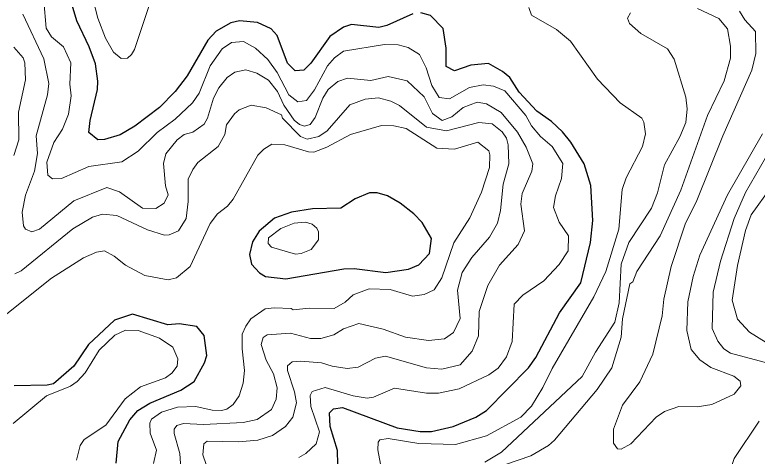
# Model space of a CAD drawing. Extents: x 673.6 to 698.9, y 7012 to 7040.1.
# Drawn here: x 693.836 to 695.318, y 7013.228 to 7014.11 of the extents above; entities that cross this region are included whole.
import ezdxf

# ---------------------------------------------------------------- set-up
doc = ezdxf.new("R2010")
doc.units = 0
doc.header["$LTSCALE"] = 0.032
doc.layers.add('1', color=7, linetype='Continuous', lineweight=25)
doc.layers.add('2', color=7, linetype='Continuous', lineweight=13)

msp = doc.modelspace()

# ---------------------------------------------------------------- linework, layer by layer
at = {"layer": '1'}
for points in [[(694.6305, 7014.1123), (694.5786, 7014.0886), (694.5624, 7014.085), (694.508, 7014.0912), (694.4919, 7014.0856), (694.4647, 7014.0666), (694.4269, 7014.0133), (694.4133, 7013.9996), (694.3958, 7013.9982), (694.3806, 7014.0135), (694.3595, 7014.0691), (694.3475, 7014.082), (694.3206, 7014.095), (694.2848, 7014.0979), (694.2672, 7014.0942), (694.238, 7014.0773), (694.2211, 7014.0598), (694.1802, 7013.9883), (694.156, 7013.9568), (694.1247, 7013.9248), (694.0758, 7013.888), (694.0462, 7013.8702), (694.0151, 7013.8608), (694.0016, 7013.8605), (693.9841, 7013.8748), (693.9862, 7013.8988), (694.0012, 7013.9611), (694.002, 7013.9775), (693.997, 7014.012), (693.9848, 7014.0461), (693.9599, 7014.0979), (693.9445, 7014.1501)], [(694.6974, 7014.0069), (694.6969, 7014.0435), (694.6908, 7014.0828), (694.6658, 7014.109), (694.6462, 7014.1141)], [(694.824, 7013.9851), (694.8097, 7013.9971), (694.7816, 7014.0132), (694.7466, 7014.0099), (694.7134, 7013.9986), (694.6974, 7014.0069)], [(694.4811, 7013.2116), (694.4802, 7013.24), (694.4653, 7013.288), (694.464, 7013.3149), (694.4722, 7013.3229), (694.4899, 7013.3259), (694.599, 7013.2853), (694.6454, 7013.2779), (694.6681, 7013.2779), (694.7113, 7013.2874), (694.7561, 7013.3064), (694.7775, 7013.32), (694.8614, 7013.4051), (694.8761, 7013.4258), (694.923, 7013.515), (694.9658, 7013.575), (694.9849, 7013.6551), (694.9897, 7013.6993), (694.9855, 7013.7693), (694.9726, 7013.8127), (694.946, 7013.8558), (694.9293, 7013.8765), (694.9072, 7013.8968), (694.8778, 7013.9175), (694.8425, 7013.956), (694.824, 7013.9851)], [(694.0382, 7013.2146), (694.0425, 7013.2576), (694.0656, 7013.3008), (694.0819, 7013.3197), (694.1053, 7013.3343), (694.1673, 7013.3605), (694.1943, 7013.3773), (694.2149, 7013.415), (694.2191, 7013.4298), (694.2141, 7013.4698), (694.1997, 7013.4874), (694.164, 7013.4931), (694.1415, 7013.4908), (694.0711, 7013.512), (694.035, 7013.5005), (693.9829, 7013.4517), (693.9541, 7013.4082), (693.9132, 7013.3733), (693.9005, 7013.3701), (693.8345, 7013.3691)]]:
    msp.add_lwpolyline(points, dxfattribs=at)
msp.add_lwpolyline([(694.4865, 7013.7238), (694.4306, 7013.7223), (694.3883, 7013.7161), (694.3545, 7013.7037), (694.324, 7013.6777), (694.3103, 7013.6566), (694.3044, 7013.6311), (694.3087, 7013.6123), (694.3244, 7013.5948), (694.3363, 7013.5871), (694.3773, 7013.5827), (694.4927, 7013.6025), (694.5136, 7013.6032), (694.5769, 7013.5951), (694.6221, 7013.6018), (694.6422, 7013.6107), (694.6636, 7013.6331), (694.6675, 7013.663), (694.649, 7013.6951), (694.6328, 7013.7128), (694.6053, 7013.7341), (694.5803, 7013.7487), (694.5592, 7013.7544), (694.544, 7013.7544), (694.5152, 7013.7423)], close=True, dxfattribs=at)
at = {"layer": '2'}
for points in [[(694.1283, 7014.2016), (694.0751, 7014.0409), (694.069, 7014.0311), (694.0613, 7014.0237), (694.0485, 7014.0232), (694.033, 7014.0358), (694.0173, 7014.0638), (694.0019, 7014.1034), (693.9863, 7014.1632)], [(693.8937, 7014.1379), (693.8986, 7014.0837), (693.9095, 7014.066), (693.933, 7014.0461), (693.9478, 7014.0146), (693.9462, 7013.9714), (693.9486, 7013.9485), (693.943, 7013.9118), (693.9312, 7013.8815), (693.914, 7013.8552), (693.9003, 7013.816), (693.9018, 7013.7901), (693.9113, 7013.7826), (693.9293, 7013.7835), (693.984, 7013.807), (694.0498, 7013.8162), (694.082, 7013.838), (694.1202, 7013.875), (694.1561, 7013.902), (694.1909, 7013.9341), (694.2039, 7013.9535), (694.2257, 7014.0083), (694.2497, 7014.0423), (694.2688, 7014.0552), (694.2923, 7014.0567), (694.3166, 7014.0433), (694.3409, 7014.0212), (694.3597, 7013.9949), (694.3832, 7013.9503), (694.4013, 7013.9361), (694.4182, 7013.939), (694.4341, 7013.9604), (694.4603, 7014.0081), (694.474, 7014.0241), (694.4922, 7014.0374), (694.574, 7014.051)], [(694.7631, 7013.194), (694.8661, 7013.2292), (694.9011, 7013.2497), (694.9132, 7013.2603), (694.9984, 7013.3618), (695.0275, 7013.4049), (695.0465, 7013.4661), (695.0491, 7013.5026), (695.0637, 7013.5728), (695.0694, 7013.577), (695.0776, 7013.5971), (695.1242, 7013.6688), (695.1655, 7013.7599), (695.219, 7013.9094), (695.2518, 7013.9784), (695.2649, 7014.0236), (695.2644, 7014.0475), (695.2584, 7014.0822), (695.2411, 7014.1029), (695.1986, 7014.1226)], [(695.0447, 7013.9347), (694.9991, 7013.9819), (694.9452, 7014.0579), (694.9172, 7014.0808), (694.8672, 7014.1092), (694.8619, 7014.125)], [(695.2826, 7014.1176), (695.2935, 7014.0999), (695.3145, 7014.0769), (695.3152, 7014.0331), (695.3074, 7013.9997), (695.2494, 7013.8683), (695.1971, 7013.7391), (695.1743, 7013.6917), (695.146, 7013.6077), (695.1313, 7013.5424), (695.1279, 7013.5087), (695.1095, 7013.4324), (695.0833, 7013.3769), (695.0489, 7013.3301), (695.031, 7013.2823), (695.031, 7013.2544), (695.0393, 7013.2431), (695.0464, 7013.2427), (695.0657, 7013.2534), (695.1161, 7013.3062), (695.1331, 7013.3174), (695.1617, 7013.3278), (695.1981, 7013.3272), (695.2274, 7013.3318), (695.2719, 7013.3522)], [(693.8522, 7014.1113), (693.8941, 7014.0225), (693.9042, 7013.973), (693.9013, 7013.9504), (693.8789, 7013.8686), (693.8812, 7013.8333), (693.8755, 7013.7977), (693.8572, 7013.7496), (693.851, 7013.7162), (693.8534, 7013.6888), (693.8571, 7013.682), (693.8699, 7013.6766), (693.8852, 7013.6823), (693.9539, 7013.7388), (694.0198, 7013.765), (694.0449, 7013.7569), (694.0912, 7013.724), (694.1176, 7013.7232), (694.134, 7013.7336), (694.1419, 7013.7507), (694.1369, 7013.7688), (694.1328, 7013.8131), (694.1378, 7013.8327), (694.1602, 7013.8605), (694.1742, 7013.8708), (694.1911, 7013.876), (694.2139, 7013.8917), (694.2209, 7013.9039), (694.2324, 7013.9436), (694.243, 7013.9642), (694.2601, 7013.9852), (694.2751, 7013.9954), (694.2974, 7014.0006), (694.3193, 7013.9935), (694.3423, 7013.9796), (694.3607, 7013.9568), (694.3733, 7013.93), (694.3936, 7013.8997), (694.4041, 7013.8908), (694.4145, 7013.8877), (694.4259, 7013.8914), (694.4359, 7013.9053), (694.4506, 7013.9439), (694.4617, 7013.9608), (694.4811, 7013.9771), (694.5, 7013.9837), (694.5469, 7013.9788), (694.581, 7013.9869), (694.6189, 7013.9784), (694.6533, 7013.9465), (694.67, 7013.9132), (694.6894, 7013.8991), (694.7085, 7013.9063), (694.7312, 7013.9249), (694.7588, 7013.9359), (694.7778, 7013.9327), (694.8068, 7013.9153), (694.8392, 7013.8755), (694.8567, 7013.8457), (694.8698, 7013.8127), (694.8678, 7013.7979), (694.8489, 7013.7531), (694.8461, 7013.7322), (694.8533, 7013.6789), (694.8407, 7013.6511), (694.8033, 7013.6098), (694.7802, 7013.5696), (694.7628, 7013.5175), (694.7613, 7013.469), (694.749, 7013.4381), (694.7247, 7013.4112)], [(695.065, 7014.1145), (695.059, 7014.1038), (695.0632, 7014.0927), (695.0857, 7014.0732), (695.1387, 7014.0425), (695.1523, 7014.0218)], [(693.8343, 7013.8289), (693.8443, 7013.8605), (693.8434, 7013.916), (693.8574, 7013.9801), (693.8559, 7014.0142), (693.8528, 7014.0241), (693.8338, 7014.0459)], [(694.574, 7014.051), (694.6012, 7014.0503), (694.6211, 7014.0448), (694.6437, 7014.0312), (694.6573, 7014.0044), (694.6685, 7013.9689)], [(695.1523, 7014.0218), (695.1755, 7013.9459), (695.178, 7013.9222), (695.1755, 7013.8953), (695.1638, 7013.8667), (695.1327, 7013.8108), (695.1187, 7013.7549), (695.1072, 7013.7237), (695.0615, 7013.6553), (695.0465, 7013.6122), (695.0424, 7013.535), (695.0337, 7013.4964), (694.995, 7013.4361), (694.9687, 7013.3874), (694.8076, 7013.2365), (694.774, 7013.2163)], [(694.6685, 7013.9689), (694.6828, 7013.945), (694.7038, 7013.9427), (694.7438, 7013.9652), (694.7712, 7013.9705), (694.7917, 7013.9678), (694.814, 7013.9581), (694.8564, 7013.9093), (694.8673, 7013.8886), (694.8852, 7013.8673), (694.9084, 7013.8473), (694.9297, 7013.8129), (694.9273, 7013.783), (694.9154, 7013.7486), (694.9111, 7013.725), (694.9226, 7013.6958), (694.9412, 7013.6686), (694.9405, 7013.6388), (694.9229, 7013.6112), (694.8923, 7013.5788), (694.8501, 7013.5498), (694.8325, 7013.5322), (694.8287, 7013.4574), (694.8175, 7013.427), (694.8008, 7013.4043), (694.7824, 7013.3912), (694.7231, 7013.3629), (694.682, 7013.3544), (694.6575, 7013.3543), (694.5941, 7013.3641), (694.5517, 7013.3463), (694.5392, 7013.3444), (694.5117, 7013.3492), (694.4557, 7013.3657), (694.4297, 7013.3575), (694.4254, 7013.3497), (694.4267, 7013.3275), (694.4441, 7013.277), (694.4374, 7013.253), (694.4168, 7013.2339), (694.4027, 7013.2261)], [(694.658, 7013.886), (694.6041, 7013.9288), (694.5865, 7013.9379), (694.5617, 7013.9441), (694.5354, 7013.942), (694.5047, 7013.9307)], [(694.5047, 7013.9307), (694.4598, 7013.8786), (694.4426, 7013.8669), (694.4199, 7013.8621), (694.4061, 7013.8674), (694.3705, 7013.9039), (694.3684, 7013.9105), (694.338, 7013.9243), (694.3079, 7013.9294), (694.2842, 7013.9202), (694.2746, 7013.9127), (694.2586, 7013.8902), (694.2551, 7013.871), (694.242, 7013.8474), (694.2015, 7013.815), (694.1911, 7013.8015), (694.1819, 7013.7819), (694.182, 7013.7372), (694.178, 7013.703), (694.163, 7013.6789), (694.1444, 7013.6704), (694.1347, 7013.6698), (694.1012, 7013.6806), (694.0399, 7013.7092), (694.0112, 7013.7117), (693.9911, 7013.7061), (693.9522, 7013.6825), (693.8487, 7013.599), (693.8358, 7013.5926)], [(695.0563, 7013.7845), (695.0891, 7013.847), (695.095, 7013.8723), (695.0919, 7013.8959), (695.0876, 7013.9039), (695.0447, 7013.9347)], [(694.168, 7013.1948), (694.1657, 7013.2339), (694.1542, 7013.2737), (694.1542, 7013.2824), (694.1592, 7013.2899), (694.1731, 7013.2934), (694.2128, 7013.2918), (694.2917, 7013.296), (694.3196, 7013.3018), (694.3487, 7013.3214), (694.3575, 7013.3424), (694.3597, 7013.3653), (694.3524, 7013.393), (694.3381, 7013.4203), (694.3278, 7013.4514), (694.3316, 7013.4657), (694.3399, 7013.4709), (694.3866, 7013.4742), (694.4265, 7013.4635), (694.4466, 7013.4635), (694.473, 7013.4711), (694.4922, 7013.4826), (694.5227, 7013.4937), (694.5711, 7013.4823), (694.616, 7013.4661), (694.662, 7013.4595), (694.6939, 7013.4632), (694.7118, 7013.4758), (694.7247, 7013.5035), (694.7195, 7013.56), (694.7293, 7013.5955), (694.748, 7013.6251), (694.7833, 7013.6662), (694.7996, 7013.6941), (694.8057, 7013.7192), (694.8108, 7013.7721), (694.8222, 7013.8127), (694.8206, 7013.8502), (694.8172, 7013.8636), (694.8091, 7013.8766), (694.7892, 7013.8923), (694.7622, 7013.8948), (694.6977, 7013.8786), (694.658, 7013.886)], [(693.8099, 7013.5048), (693.9094, 7013.5839), (693.9734, 7013.6246), (693.9988, 7013.6357), (694.0152, 7013.6384), (694.0346, 7013.628), (694.0573, 7013.6103), (694.0954, 7013.5894), (694.142, 7013.581), (694.1585, 7013.5845), (694.186, 7013.6071), (694.2261, 7013.6935), (694.2408, 7013.7128), (694.2606, 7013.7279), (694.2722, 7013.7417), (694.3212, 7013.8295), (694.3333, 7013.8421), (694.3491, 7013.852), (694.3748, 7013.8506), (694.4225, 7013.8362), (694.4326, 7013.8358), (694.4587, 7013.8455), (694.5063, 7013.871), (694.5678, 7013.8891), (694.5925, 7013.8883), (694.617, 7013.8833), (694.6782, 7013.844), (694.7134, 7013.842), (694.7602, 7013.8555), (694.782, 7013.8386), (694.7844, 7013.8304), (694.7835, 7013.8051), (694.7674, 7013.7559), (694.7441, 7013.7043), (694.7125, 7013.6549), (694.6885, 7013.5848), (694.6729, 7013.5608), (694.6531, 7013.5513), (694.6299, 7013.5482), (694.5855, 7013.5613), (694.5435, 7013.563), (694.5117, 7013.5506), (694.4954, 7013.536)], [(695.2033, 7013.4211), (695.1862, 7013.4417), (695.1773, 7013.4792), (695.1793, 7013.5367), (695.1903, 7013.5873), (695.2034, 7013.63), (695.2586, 7013.7503), (695.3287, 7013.8727)], [(695.3642, 7013.8762), (695.2947, 7013.7552), (695.2721, 7013.7032), (695.2448, 7013.6179), (695.2299, 7013.5561), (695.2282, 7013.4836), (695.239, 7013.4583), (695.2516, 7013.4432), (695.2643, 7013.434), (695.3415, 7013.4134)], [(694.5682, 7013.2016), (694.5609, 7013.2408), (694.5613, 7013.2567), (694.5648, 7013.2611), (694.5814, 7013.2637), (694.6422, 7013.254), (694.7157, 7013.2516), (694.7778, 7013.2688), (694.8462, 7013.3061), (694.8671, 7013.3285), (694.8902, 7013.3654), (694.9087, 7013.4038), (694.9917, 7013.5469), (695.016, 7013.5971), (695.0415, 7013.6822), (695.0486, 7013.7615), (695.0563, 7013.7845)], [(695.3357, 7013.4558), (695.3027, 7013.4761), (695.2783, 7013.5022), (695.2678, 7013.5404), (695.2789, 7013.6094), (695.2948, 7013.6791), (695.3061, 7013.7103), (695.345, 7013.7654)], [(694.3538, 7013.5251), (694.3355, 7013.5225), (694.3075, 7013.5026), (694.2969, 7013.4884), (694.2902, 7013.4719), (694.2898, 7013.4427), (694.2945, 7013.3994), (694.2922, 7013.3746), (694.2838, 7013.349), (694.2721, 7013.3318), (694.2591, 7013.3225), (694.2487, 7013.3197), (694.2302, 7013.3206), (694.1976, 7013.3279), (694.1609, 7013.3262), (694.1286, 7013.3164), (694.1091, 7013.3024), (694.1057, 7013.2942), (694.1064, 7013.2741), (694.1187, 7013.2405), (694.1128, 7013.2137)], [(694.4954, 7013.536), (694.4738, 7013.5236), (694.4237, 7013.5243), (694.3918, 7013.521), (694.3878, 7013.5235), (694.3538, 7013.5251)], [(693.9595, 7013.2206), (693.9667, 7013.2495), (693.9747, 7013.2618), (694.0177, 7013.2903), (694.0561, 7013.3432), (694.0867, 7013.3668), (694.1368, 7013.385), (694.1497, 7013.3945), (694.1599, 7013.4083), (694.1614, 7013.4231), (694.1513, 7013.4463), (694.1248, 7013.4642), (694.0823, 7013.4792), (694.0569, 7013.4799), (694.036, 7013.47), (694.0046, 7013.4405), (693.9762, 7013.3947), (693.9607, 7013.3777), (693.9473, 7013.3685), (693.8993, 7013.3491), (693.8328, 7013.2935)], [(694.7247, 7013.4112), (694.6886, 7013.402), (694.6575, 7013.4052), (694.5761, 7013.4282), (694.5563, 7013.4242), (694.5215, 7013.4062)], [(695.2719, 7013.3522), (695.2853, 7013.3692), (695.2838, 7013.3782), (695.2711, 7013.3885), (695.2254, 7013.4058), (695.2033, 7013.4211)], [(694.5215, 7013.4062), (694.4996, 7013.4036), (694.4695, 7013.4083), (694.4484, 7013.4151), (694.4072, 7013.4184), (694.39, 7013.4166), (694.3804, 7013.4087), (694.3802, 7013.3999), (694.3944, 7013.3571), (694.398, 7013.3352), (694.3907, 7013.3065), (694.3762, 7013.2879), (694.3502, 7013.2695), (694.3213, 7013.2606), (694.2827, 7013.2573), (694.2202, 7013.2582), (694.2132, 7013.2528), (694.2116, 7013.2308), (694.2379, 7013.1537)], [(695.3218, 7013.2984), (695.2716, 7013.2241), (695.258, 7013.1823), (695.2494, 7013.1372), (695.2282, 7013.0762), (695.2282, 7013.0445), (695.2431, 7013.0052), (695.2626, 7012.9367), (695.2708, 7012.8839), (695.2691, 7012.8375), (695.2658, 7012.8214), (695.2546, 7012.797), (695.2158, 7012.7585), (695.1896, 7012.7468), (695.1231, 7012.7309), (695.1022, 7012.7217), (695.083, 7012.7057), (695.0836, 7012.6897), (695.1036, 7012.6685), (695.1539, 7012.6599), (695.1841, 7012.6624), (695.2735, 7012.6819), (695.3182, 7012.6869)]]:
    msp.add_lwpolyline(points, dxfattribs=at)
msp.add_lwpolyline([(694.4163, 7013.6959), (694.4299, 7013.6923), (694.4389, 7013.6839), (694.4425, 7013.6767), (694.4425, 7013.661), (694.4279, 7013.6413), (694.4076, 7013.6332), (694.3963, 7013.632), (694.3481, 7013.6458), (694.3417, 7013.6534), (694.3424, 7013.6647), (694.3671, 7013.6834), (694.3935, 7013.6938)], close=True, dxfattribs=at)

doc.saveas('drawing.dxf')
